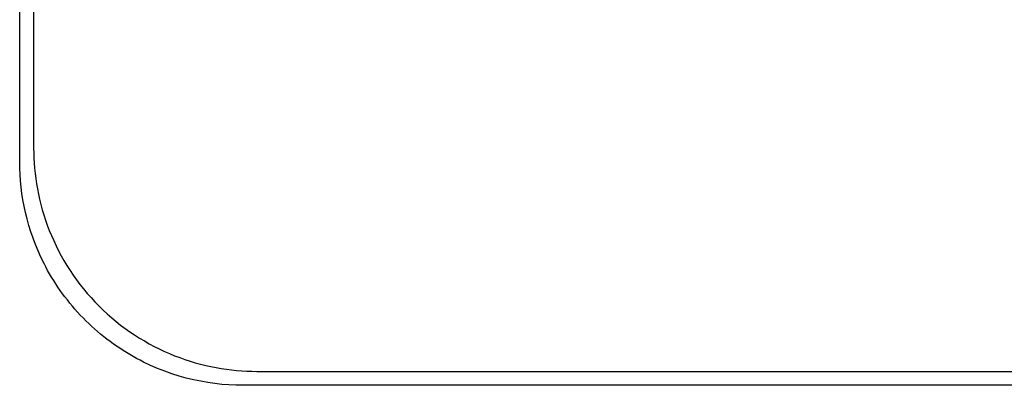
# Model space of a CAD drawing. Header units: millimetres. Extents: x -2637 to -1637, y 678 to 1678.
# Tile 290 of 348: x -2066.72 to -2049.06, y 1454.66 to 1461.21. Entities that reach past the tile are written whole.
import ezdxf

# ---------------------------------------------------------------- set-up
doc = ezdxf.new("R2010")
doc.units = ezdxf.units.MM
doc.layers.add('Make2D$B.SHOW mini', color=7, linetype='Continuous', true_color=0x000000)

msp = doc.modelspace()

# ---------------------------------------------------------------- linework, layer by layer
at = {"layer": 'Make2D$B.SHOW mini', "color": 18, "lineweight": -3, "true_color": 0x000000}
for points in [[(-2066.717, 1458.656), (-2066.717, 1478.656)], [(-2066.467, 1478.406), (-2066.467, 1458.906)], [(-2066.467, 1458.906), (-2066.466, 1458.817), (-2066.463, 1458.728), (-2066.458, 1458.637), (-2066.451, 1458.547), (-2066.442, 1458.455), (-2066.43, 1458.363), (-2066.417, 1458.271), (-2066.4, 1458.178), (-2066.382, 1458.085), (-2066.361, 1457.992), (-2066.338, 1457.899), (-2066.313, 1457.805), (-2066.285, 1457.712), (-2066.255, 1457.619), (-2066.222, 1457.526), (-2066.186, 1457.434), (-2066.149, 1457.342), (-2066.108, 1457.25), (-2066.066, 1457.159), (-2066.02, 1457.069), (-2065.973, 1456.979), (-2065.923, 1456.891), (-2065.87, 1456.804), (-2065.815, 1456.717), (-2065.758, 1456.632), (-2065.698, 1456.548), (-2065.637, 1456.466), (-2065.573, 1456.385), (-2065.507, 1456.305), (-2065.438, 1456.228), (-2065.368, 1456.152), (-2065.296, 1456.078), (-2065.222, 1456.005), (-2065.146, 1455.935), (-2065.068, 1455.867), (-2064.988, 1455.801), (-2064.908, 1455.737), (-2064.825, 1455.675), (-2064.741, 1455.615), (-2064.656, 1455.558), (-2064.57, 1455.503), (-2064.482, 1455.451), (-2064.394, 1455.401), (-2064.304, 1455.353), (-2064.214, 1455.308), (-2064.123, 1455.265), (-2064.032, 1455.225), (-2063.94, 1455.187), (-2063.847, 1455.152), (-2063.754, 1455.119), (-2063.661, 1455.088), (-2063.568, 1455.06), (-2063.475, 1455.035), (-2063.381, 1455.012), (-2063.288, 1454.991), (-2063.195, 1454.973), (-2063.102, 1454.957), (-2063.01, 1454.943), (-2062.918, 1454.932), (-2062.827, 1454.922), (-2062.736, 1454.915), (-2062.646, 1454.91), (-2062.556, 1454.907), (-2062.467, 1454.906)], [(-2066.281, 1456.84), (-2066.336, 1456.952), (-2066.387, 1457.065), (-2066.434, 1457.178), (-2066.478, 1457.293), (-2066.517, 1457.407), (-2066.553, 1457.522), (-2066.585, 1457.638), (-2066.614, 1457.753), (-2066.639, 1457.868), (-2066.66, 1457.983), (-2066.678, 1458.097), (-2066.692, 1458.211), (-2066.703, 1458.323), (-2066.711, 1458.435), (-2066.716, 1458.546), (-2066.717, 1458.656)], [(-2062.717, 1454.656), (-2062.84, 1454.658), (-2062.965, 1454.664), (-2063.09, 1454.673), (-2063.217, 1454.687), (-2063.344, 1454.705), (-2063.472, 1454.728), (-2063.601, 1454.755), (-2063.73, 1454.786), (-2063.859, 1454.822), (-2063.988, 1454.863), (-2064.116, 1454.909), (-2064.244, 1454.959), (-2064.371, 1455.014), (-2064.496, 1455.073), (-2064.558, 1455.105), (-2064.62, 1455.138), (-2064.682, 1455.172), (-2064.743, 1455.207), (-2064.803, 1455.243), (-2064.863, 1455.28), (-2064.923, 1455.319), (-2064.981, 1455.358), (-2065.04, 1455.399), (-2065.097, 1455.441), (-2065.154, 1455.484), (-2065.21, 1455.528), (-2065.266, 1455.573), (-2065.32, 1455.619), (-2065.374, 1455.666), (-2065.427, 1455.714), (-2065.479, 1455.763), (-2065.531, 1455.813), (-2065.581, 1455.863), (-2065.631, 1455.915), (-2065.679, 1455.968), (-2065.727, 1456.021), (-2065.773, 1456.075), (-2065.819, 1456.13), (-2065.863, 1456.186), (-2065.907, 1456.242), (-2065.949, 1456.299), (-2065.991, 1456.357), (-2066.031, 1456.416), (-2066.07, 1456.475), (-2066.108, 1456.534), (-2066.145, 1456.595), (-2066.181, 1456.655), (-2066.216, 1456.716), (-2066.249, 1456.778), (-2066.281, 1456.84)], [(-2062.467, 1454.906), (-2004.967, 1454.906)], [(-2004.717, 1454.656), (-2062.717, 1454.656)]]:
    msp.add_lwpolyline(points, dxfattribs=at)

doc.saveas('drawing.dxf')
